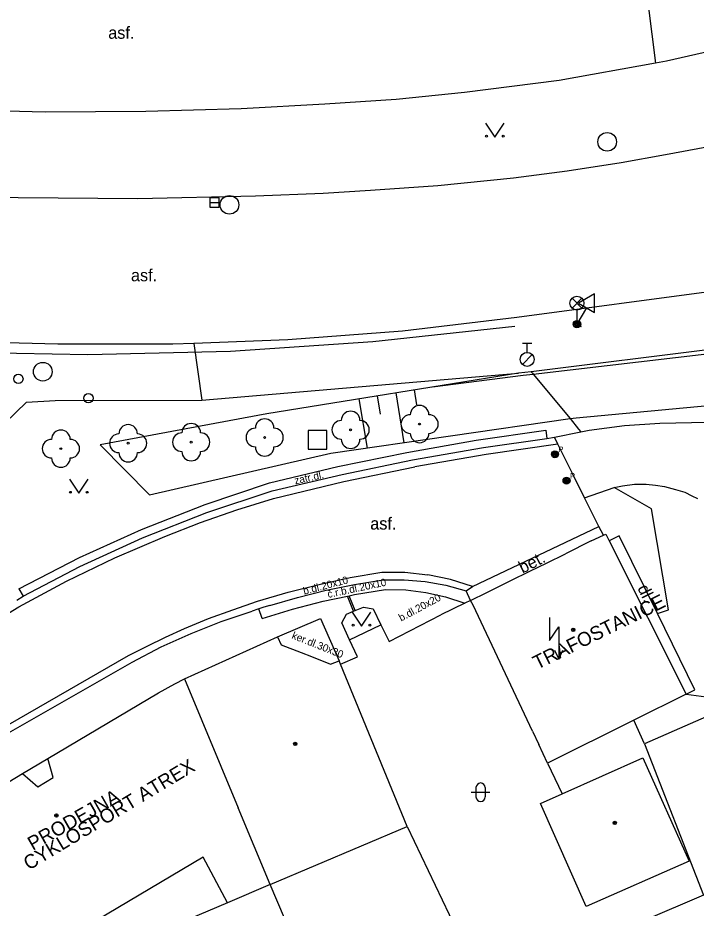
# Model space of a CAD drawing. Extents: x -596229 to -595156, y -1161237 to -1159376.
# Drawn here: x -595749.23 to -595712.85, y -1160384.5 to -1160336.73 of the extents above; entities that cross this region are included whole.
import ezdxf

# ---------------------------------------------------------------- set-up
doc = ezdxf.new("R2010")
doc.units = 0
for name, color, linetype in [('DOP - rozhrani ploch obecne', 7, 'Continuous'), ('Level 22', 7, 'Continuous'), ('Level 26', 7, 'Continuous'), ('Level 27', 7, 'Continuous'), ('Level 28', 7, 'Continuous'), ('Level 33', 7, 'Continuous'), ('Level 34', 7, 'Continuous'), ('Level 36', 7, 'Continuous'), ('Level 39', 7, 'Continuous'), ('Specificka linie pasportu komunikaci', 7, 'Continuous'), ('TM - budovy zdene_ betonove - NP', 7, 'Continuous'), ('TM - budovy zdene_ betonove - VP', 7, 'Continuous'), ('TM - chodniky - VP', 7, 'Continuous'), ('TM - dolni hrana svahu', 7, 'Continuous'), ('TM - horni hrana svahu', 7, 'Continuous'), ('TM - komunikace - VP', 7, 'Continuous'), ('TM - letecke snimky - pomocna linie', 7, 'Continuous'), ('TM - plot drateny_ kovovy - VP', 7, 'Continuous'), ('TM - plot zdeny_ ohradni zed - VP', 7, 'Continuous'), ('TM - popis objektu', 7, 'Continuous'), ('TM - popis povrchu', 7, 'Continuous'), ('TM - rozhrani mezi zpev. plochami mezi sebou - VP', 7, 'Continuous'), ('TM - rozhrani ploch obecne - VP', 7, 'Continuous'), ('TM - srafovani', 7, 'Continuous'), ('TM - vjezd na pozemek', 7, 'Continuous'), ('TM - vstup do budovy - zdene_ betonove', 7, 'Continuous'), ('TM - vstup do budovy - zdene_ betonove  - shora neviditelny', 7, 'Continuous'), ('TM - zabradli - VP', 7, 'Continuous'), ('Vrstva 34', 7, 'Continuous')]:
    doc.layers.add(name, color=color, linetype=linetype)

msp = doc.modelspace()

# ---------------------------------------------------------------- linework, layer by layer
at = {"layer": 'DOP - rozhrani ploch obecne'}
for points in [[(-595715.61, -1160375.69), (-595712.45, -1160383.8)], [(-595733.39, -1160388.65), (-595735.69, -1160383.24)], [(-595712.45, -1160383.8), (-595719.01, -1160386.62)]]:
    msp.add_lwpolyline(points, dxfattribs=at)
at = {"layer": 'Level 22'}
for centre in [(-595727.68, -1160358.53), (-595735.99, -1160359.25), (-595731.38, -1160358.84), (-595743.31, -1160359.56), (-595739.93, -1160359.5), (-595746.92, -1160359.85)]:
    msp.add_circle(centre, 0.05, dxfattribs=at)
for centre, start, end in [((-595727.68, -1160358.03), 0, 180), ((-595735.99, -1160358.75), 0, 180), ((-595731.38, -1160358.34), 0, 180), ((-595728.18, -1160358.53), 90, 270), ((-595727.18, -1160358.53), 270, 90), ((-595743.31, -1160359.06), 0, 180), ((-595739.93, -1160359), 0, 180), ((-595736.49, -1160359.25), 90, 270), ((-595735.49, -1160359.25), 270, 90), ((-595731.88, -1160358.84), 90, 270), ((-595730.88, -1160358.84), 270, 90), ((-595746.92, -1160359.35), 0, 180), ((-595743.81, -1160359.56), 90, 270), ((-595742.81, -1160359.56), 270, 90), ((-595740.43, -1160359.5), 90, 270), ((-595739.43, -1160359.5), 270, 90), ((-595727.68, -1160359.03), 180, 0), ((-595747.42, -1160359.85), 90, 270), ((-595746.42, -1160359.85), 270, 90), ((-595731.38, -1160359.34), 180, 0), ((-595743.31, -1160360.06), 180, 0), ((-595739.93, -1160360), 180, 0), ((-595735.99, -1160359.75), 180, 0), ((-595746.92, -1160360.35), 180, 0)]:
    msp.add_arc(centre, 0.5, start, end, dxfattribs=at)
at = {"layer": 'Level 26'}
msp.add_lwpolyline([(-595733.65, -1160359.87), (-595732.65, -1160359.87), (-595732.65, -1160358.87), (-595733.65, -1160358.87)], close=True, dxfattribs=at)
at = {"layer": 'Level 27'}
msp.add_line((-595738.93, -1160346.65), (-595738.43, -1160346.65), dxfattribs=at)
msp.add_lwpolyline([(-595738.93, -1160346.9), (-595738.43, -1160346.9), (-595738.43, -1160346.4), (-595738.93, -1160346.4)], close=True, dxfattribs=at)
for centre in [(-595717.62, -1160343.39), (-595737.88, -1160346.77), (-595747.89, -1160355.72)]:
    msp.add_circle(centre, 0.5, dxfattribs=at)
at = {"layer": 'Level 28'}
for p, q in [((-595722.16, -1160354.185), (-595721.66, -1160354.185)), ((-595721.91, -1160354.685), (-595721.91, -1160354.185)), ((-595722.168, -1160355.332), (-595721.638, -1160354.802))]:
    msp.add_line(p, q, dxfattribs=at)
for centre, radius in [((-595721.91, -1160355.06), 0.375), ((-595749.2, -1160356.11), 0.25), ((-595745.44, -1160357.14), 0.25)]:
    msp.add_circle(centre, radius, dxfattribs=at)
at = {"layer": 'Level 33'}
for p, q in [((-595719.505, -1160352.31), (-595718.975, -1160351.78)), ((-595719.505, -1160351.78), (-595718.975, -1160352.31)), ((-595719.24, -1160352.42), (-595719.24, -1160353.17))]:
    msp.add_line(p, q, dxfattribs=at)
for centre, radius in [((-595719.24, -1160352.045), 0.375), ((-595719.24, -1160353.17), 0.2), ((-595719.24, -1160353.17), 0.145), ((-595719.24, -1160353.17), 0.0876)]:
    msp.add_circle(centre, radius, dxfattribs=at)
at = {"layer": 'Level 34'}
for p, q in [((-595718.731, -1160352.288), (-595719.24, -1160353.17)), ((-595719.457, -1160353.045), (-595719.023, -1160353.295))]:
    msp.add_line(p, q, dxfattribs=at)
msp.add_lwpolyline([(-595719.164, -1160352.038), (-595718.298, -1160352.538), (-595718.298, -1160351.538)], close=True, dxfattribs=at)
at = {"layer": 'Level 36'}
for p, q in [((-595724.906, -1160378.286), (-595723.906, -1160378.286)), ((-595724.656, -1160378.036), (-595724.656, -1160378.536)), ((-595724.156, -1160378.036), (-595724.156, -1160378.536))]:
    msp.add_line(p, q, dxfattribs=at)
for points in [[(-595724.14, -1160342.38), (-595723.64, -1160343.13), (-595723.14, -1160342.38)], [(-595746.46, -1160361.49), (-595745.96, -1160362.24), (-595745.46, -1160361.49)], [(-595731.29, -1160368.62), (-595730.79, -1160369.37), (-595730.29, -1160368.62)], [(-595720.72, -1160368.9), (-595720.72, -1160370.15), (-595720.22, -1160369.4), (-595720.22, -1160371.15)], [(-595720.439, -1160370.661), (-595720.22, -1160371.15), (-595720.001, -1160370.661)]]:
    msp.add_lwpolyline(points, dxfattribs=at)
for centre in [(-595724.09, -1160343.08), (-595723.191, -1160343.08), (-595746.41, -1160362.19), (-595745.511, -1160362.19), (-595731.24, -1160369.32), (-595730.341, -1160369.32)]:
    msp.add_circle(centre, 0.05, dxfattribs=at)
for centre, start, end in [((-595724.406, -1160378.036), 0, 180), ((-595724.406, -1160378.536), 180, 0)]:
    msp.add_arc(centre, 0.25, start, end, dxfattribs=at)
at = {"layer": 'Level 39'}
for centre, radius in [((-595719.44, -1160369.57), 0.09), ((-595719.44, -1160369.57), 0.0398), ((-595734.35, -1160375.69), 0.09), ((-595734.35, -1160375.69), 0.0398), ((-595747.16, -1160379.53), 0.09), ((-595747.16, -1160379.53), 0.0398), ((-595717.21, -1160379.93), 0.09), ((-595717.21, -1160379.93), 0.0398)]:
    msp.add_circle(centre, radius, dxfattribs=at)
at = {"layer": 'Specificka linie pasportu komunikaci'}
for points in [[(-595715.99, -1160331.51), (-595715.02, -1160339.17)], [(-595721.69, -1160355.72), (-595721.62, -1160355.8), (-595721.58, -1160355.85)], [(-595721.58, -1160355.85), (-595719.61, -1160358.24)], [(-595719.61, -1160358.24), (-595719.15, -1160358.8), (-595719.03, -1160358.95)], [(-595714.92, -1160368.69), (-595714.33, -1160368.49), (-595715.25, -1160363.08), (-595717.25, -1160361.94)]]:
    msp.add_lwpolyline(points, dxfattribs=at)
at = {"layer": 'TM - budovy zdene_ betonove - NP'}
for points in [[(-595747.33, -1160377.5), (-595747.62, -1160376.47)], [(-595748.98, -1160377.28), (-595748.15, -1160377.99)]]:
    msp.add_lwpolyline(points, dxfattribs=at)
at = {"layer": 'TM - budovy zdene_ betonove - VP'}
for points in [[(-595718.47, -1160364.8), (-595717.82, -1160364.49)], [(-595717.82, -1160364.49), (-595717.69, -1160364.43)], [(-595717.69, -1160364.43), (-595717.51, -1160364.79)], [(-595717.51, -1160364.79), (-595713.38, -1160373.02)], [(-595720.87, -1160365.99), (-595719.86, -1160365.49)], [(-595722.78, -1160366.92), (-595721.76, -1160366.42)], [(-595724.95, -1160367.99), (-595724.08, -1160367.56)], [(-595724.81, -1160368.25), (-595724.95, -1160367.99)], [(-595721.63, -1160375.01), (-595724.81, -1160368.25)], [(-595740.29, -1160372.19), (-595735.3, -1160369.95)], [(-595735.3, -1160369.95), (-595735.11, -1160370.38)], [(-595734.04, -1160370.78), (-595733.47, -1160371)], [(-595732.46, -1160371.42), (-595732, -1160371.24)], [(-595731.93, -1160371.42), (-595732, -1160371.24)], [(-595728.35, -1160380.12), (-595731.93, -1160371.42)], [(-595741.68, -1160372.95), (-595740.81, -1160372.46)], [(-595740.81, -1160372.46), (-595740.29, -1160372.19)], [(-595740.29, -1160372.19), (-595737.41, -1160379.11)], [(-595747.62, -1160376.47), (-595741.68, -1160372.95)], [(-595713.38, -1160373.02), (-595716.19, -1160374.42)], [(-595716.19, -1160374.42), (-595720.82, -1160376.72)], [(-595721.63, -1160375.01), (-595721.29, -1160375.73)], [(-595720.82, -1160376.72), (-595721.29, -1160375.73)], [(-595748.98, -1160377.28), (-595747.62, -1160376.47)], [(-595720.04, -1160378.37), (-595715.71, -1160376.44)], [(-595715.71, -1160376.44), (-595713.22, -1160381.98)], [(-595754.04, -1160380.36), (-595748.98, -1160377.28)], [(-595721.2, -1160378.88), (-595720.04, -1160378.37)], [(-595735.69, -1160383.24), (-595737.41, -1160379.11)], [(-595718.74, -1160384.42), (-595721.2, -1160378.88)], [(-595735.69, -1160383.24), (-595728.35, -1160380.12)], [(-595713.22, -1160381.98), (-595718.74, -1160384.42)], [(-595735.69, -1160383.24), (-595737.98, -1160384.21)], [(-595737.98, -1160384.21), (-595744.32, -1160386.89), (-595745.38, -1160387.34)]]:
    msp.add_lwpolyline(points, dxfattribs=at)
at = {"layer": 'TM - chodniky - VP'}
for points in [[(-595699.63, -1160353.03), (-595700.35, -1160353.16), (-595711.67, -1160354.47), (-595721.69, -1160355.72)], [(-595739.36, -1160357.25), (-595722.37, -1160355.8)], [(-595721.69, -1160355.72), (-595722.37, -1160355.8)], [(-595754.75, -1160364.45), (-595755.24, -1160363.61), (-595748.77, -1160357.35), (-595747.22, -1160357.26)], [(-595747.22, -1160357.26), (-595739.36, -1160357.25)], [(-595718.58, -1160358.86), (-595716.69, -1160358.61), (-595714.79, -1160358.48), (-595712.23, -1160358.42)], [(-595735.73, -1160361.69), (-595732.06, -1160360.81), (-595728.36, -1160360.05), (-595724.64, -1160359.4), (-595720.91, -1160358.86)], [(-595720.91, -1160358.86), (-595720.85, -1160359.3)], [(-595720.45, -1160359.24), (-595719.03, -1160358.95)], [(-595719.03, -1160358.95), (-595718.58, -1160358.86)], [(-595749.17, -1160367.37), (-595745.93, -1160365.69), (-595742.6, -1160364.18), (-595739.19, -1160362.85), (-595735.73, -1160361.69)], [(-595718.83, -1160362.49), (-595717.25, -1160361.94)], [(-595717.25, -1160361.94), (-595716.8, -1160361.85), (-595716.16, -1160361.76), (-595715.52, -1160361.76), (-595715.03, -1160361.81), (-595714.54, -1160361.88), (-595713.96, -1160362.04), (-595713.46, -1160362.19), (-595713.07, -1160362.38), (-595712.78, -1160362.52)], [(-595714.92, -1160368.69), (-595716.97, -1160364.52), (-595717.51, -1160364.79)], [(-595749.17, -1160367.37), (-595748.94, -1160367.77)], [(-595731.44, -1160370.11), (-595731.85, -1160369.19), (-595731.6, -1160368.73), (-595731.22, -1160368.57)], [(-595731.22, -1160368.57), (-595731.13, -1160368.53)], [(-595731.13, -1160368.53), (-595730.69, -1160368.35), (-595730.17, -1160368.44), (-595729.76, -1160369.3)], [(-595713.38, -1160373.02), (-595712.91, -1160372.78), (-595714.92, -1160368.69)]]:
    msp.add_lwpolyline(points, dxfattribs=at)
at = {"layer": 'TM - dolni hrana svahu'}
for points in [[(-595719.61, -1160358.24), (-595719.28, -1160358.19), (-595707.61, -1160357.11), (-595695.14, -1160355.6)], [(-595742.16, -1160362.33), (-595732.44, -1160360.1), (-595719.61, -1160358.24)]]:
    msp.add_lwpolyline(points, dxfattribs=at)
at = {"layer": 'TM - horni hrana svahu'}
msp.add_lwpolyline([(-595722.37, -1160355.8), (-595735.88, -1160357.98), (-595744.82, -1160359.65), (-595742.16, -1160362.33)], dxfattribs=at)
at = {"layer": 'TM - komunikace - VP'}
for points in [[(-595697.42, -1160334.49), (-595703.55, -1160336.35), (-595709.32, -1160337.9), (-595714.43, -1160339.07), (-595715.02, -1160339.17)], [(-595715.02, -1160339.17), (-595720.19, -1160340.09), (-595725.27, -1160340.75), (-595728.94, -1160341.12), (-595732.76, -1160341.36), (-595737.25, -1160341.61), (-595742.36, -1160341.77), (-595747.77, -1160341.8), (-595753.99, -1160341.64)], [(-595736.49, -1160346.28), (-595732.85, -1160346.15), (-595730.311, -1160345.981), (-595726.7, -1160345.74), (-595722.65, -1160345.32), (-595719.77, -1160344.94), (-595716.87, -1160344.5), (-595714.49, -1160344.07), (-595712.28, -1160343.65), (-595709.28, -1160343.06)], [(-595753.5, -1160346.34), (-595742.79, -1160346.42), (-595736.49, -1160346.28)], [(-595699.14, -1160349.97), (-595711.75, -1160351.39), (-595722.46, -1160352.82)], [(-595722.46, -1160352.82), (-595728.59, -1160353.54), (-595734.74, -1160354.02), (-595739.79, -1160354.21)], [(-595747.08, -1160354.24), (-595754.02, -1160354.07)], [(-595739.79, -1160354.21), (-595740.91, -1160354.25), (-595747.08, -1160354.24)], [(-595724.26, -1160359.79), (-595720.85, -1160359.3)], [(-595720.85, -1160359.3), (-595720.45, -1160359.24)], [(-595720.27, -1160359.61), (-595720.45, -1160359.24)], [(-595718.83, -1160362.49), (-595719.5, -1160361.15), (-595720.27, -1160359.61)], [(-595731.84, -1160361.23), (-595728.06, -1160360.45), (-595724.26, -1160359.79)], [(-595735.59, -1160362.12), (-595731.84, -1160361.23)], [(-595748.94, -1160367.77), (-595745.91, -1160366.18), (-595742.55, -1160364.63), (-595739.1, -1160363.28), (-595735.59, -1160362.12)], [(-595718.06, -1160364.02), (-595718.83, -1160362.49)], [(-595724.84, -1160367.25), (-595718.06, -1160364.02)], [(-595735.72, -1160368.26), (-595734.22, -1160367.83), (-595732.7, -1160367.45), (-595731.17, -1160367.13), (-595729.63, -1160366.88)], [(-595729.63, -1160366.88), (-595728.5, -1160366.88)], [(-595728.5, -1160366.88), (-595727.38, -1160366.98)], [(-595727.38, -1160366.98), (-595726.28, -1160367.18), (-595725.19, -1160367.47)], [(-595725.19, -1160367.47), (-595724.84, -1160367.25)], [(-595749.29, -1160367.98), (-595748.94, -1160367.77)], [(-595735.72, -1160368.26), (-595736.03, -1160368.36), (-595736.3, -1160368.44)], [(-595741.54, -1160370.49), (-595739.94, -1160369.76), (-595738.32, -1160369.12), (-595736.66, -1160368.56)], [(-595736.3, -1160368.44), (-595736.35, -1160368.46), (-595736.66, -1160368.56)], [(-595743.09, -1160371.3), (-595741.54, -1160370.49)], [(-595756.87, -1160379.26), (-595750.63, -1160375.6), (-595743.09, -1160371.3)]]:
    msp.add_lwpolyline(points, dxfattribs=at)
at = {"layer": 'TM - letecke snimky - pomocna linie'}
for points in [[(-595715.61, -1160375.69), (-595716.19, -1160374.42)], [(-595720.82, -1160376.72), (-595720.04, -1160378.37)], [(-595728.35, -1160380.12), (-595724.97, -1160387.2)], [(-595737.98, -1160384.21), (-595739.29, -1160381.77), (-595751.24, -1160388.84)]]:
    msp.add_lwpolyline(points, dxfattribs=at)
at = {"layer": 'TM - plot drateny_ kovovy - VP'}
msp.add_lwpolyline([(-595713.38, -1160373.02), (-595710.43, -1160373.41)], dxfattribs=at)
at = {"layer": 'TM - plot zdeny_ ohradni zed - VP'}
for points in [[(-595725.26, -1160368.14), (-595726.54, -1160368.77)], [(-595724.95, -1160367.99), (-595725.26, -1160368.14)], [(-595731.44, -1160370.11), (-595729.76, -1160369.3)], [(-595729.76, -1160369.3), (-595729.32, -1160370.2)], [(-595731.01, -1160371.01), (-595731.44, -1160370.11)]]:
    msp.add_lwpolyline(points, dxfattribs=at)
at = {"layer": 'TM - rozhrani mezi zpev. plochami mezi sebou - VP'}
for points in [[(-595739.79, -1160354.21), (-595739.36, -1160357.25)], [(-595720.27, -1160359.61), (-595724.11, -1160360.16)], [(-595724.11, -1160360.16), (-595727.94, -1160360.83)], [(-595735.52, -1160362.52), (-595731.74, -1160361.62), (-595727.94, -1160360.83)], [(-595737.49, -1160363.13), (-595735.52, -1160362.52)], [(-595739.43, -1160363.81), (-595737.49, -1160363.13)], [(-595741.35, -1160364.57), (-595739.43, -1160363.81)], [(-595751.65, -1160369.83), (-595749.17, -1160368.34), (-595746.62, -1160366.96), (-595744.02, -1160365.7), (-595741.35, -1160364.57)], [(-595736.38, -1160368.04), (-595734.73, -1160367.55), (-595733.07, -1160367.13), (-595731.4, -1160366.77), (-595729.71, -1160366.47)], [(-595729.71, -1160366.47), (-595728.47, -1160366.48), (-595727.24, -1160366.62)], [(-595726.02, -1160366.87), (-595727.24, -1160366.62)], [(-595724.84, -1160367.25), (-595726.02, -1160366.87)], [(-595736.12, -1160368.96), (-595734.49, -1160368.46), (-595732.85, -1160368.04), (-595731.55, -1160367.76)], [(-595731.55, -1160367.76), (-595731.45, -1160367.74)], [(-595731.22, -1160368.57), (-595731.55, -1160367.76)], [(-595731.45, -1160367.74), (-595731.18, -1160367.68), (-595729.51, -1160367.4)], [(-595731.13, -1160368.53), (-595731.45, -1160367.74)], [(-595729.51, -1160367.4), (-595728.42, -1160367.43), (-595727.35, -1160367.57), (-595726.29, -1160367.8), (-595725.26, -1160368.14)], [(-595724.95, -1160367.99), (-595725.19, -1160367.47)], [(-595740.29, -1160369.49), (-595739, -1160368.97), (-595737.7, -1160368.49), (-595736.38, -1160368.04)], [(-595736.12, -1160368.96), (-595736.3, -1160368.44)], [(-595735.3, -1160369.95), (-595733, -1160368.96), (-595732, -1160371.24)], [(-595743.29, -1160370.95), (-595742.29, -1160370.45), (-595741.3, -1160369.97), (-595740.29, -1160369.49)], [(-595750.82, -1160375.27), (-595743.29, -1160370.95)]]:
    msp.add_lwpolyline(points, dxfattribs=at)
at = {"layer": 'TM - rozhrani ploch obecne - VP'}
for points in [[(-595717.82, -1160364.49), (-595718.06, -1160364.02)], [(-595710.43, -1160373.41), (-595715.61, -1160375.69)]]:
    msp.add_lwpolyline(points, dxfattribs=at)
at = {"layer": 'TM - srafovani'}
for points in [[(-595727.98, -1160356.7), (-595727.84, -1160357.5)], [(-595730.94, -1160357.18), (-595730.5, -1160359.82)], [(-595729.95, -1160357.02), (-595729.79, -1160358)], [(-595728.96, -1160356.86), (-595728.52, -1160359.53)]]:
    msp.add_lwpolyline(points, dxfattribs=at)
at = {"layer": 'TM - vjezd na pozemek'}
for points in [[(-595729.32, -1160370.2), (-595726.54, -1160368.77)], [(-595731.93, -1160371.42), (-595731.01, -1160371.01)]]:
    msp.add_lwpolyline(points, dxfattribs=at)
at = {"layer": 'TM - vstup do budovy - zdene_ betonove'}
for points in [[(-595718.47, -1160364.8), (-595719.86, -1160365.49)], [(-595721.76, -1160366.42), (-595720.87, -1160365.99)], [(-595724.08, -1160367.56), (-595722.78, -1160366.92)], [(-595735.11, -1160370.38), (-595734.04, -1160370.78)], [(-595733.47, -1160371), (-595732.46, -1160371.42)]]:
    msp.add_lwpolyline(points, dxfattribs=at)
at = {"layer": 'TM - vstup do budovy - zdene_ betonove  - shora neviditelny'}
msp.add_lwpolyline([(-595748.15, -1160377.99), (-595747.33, -1160377.5)], dxfattribs=at)
at = {"layer": 'TM - zabradli - VP'}
for points in [[(-595721.58, -1160355.85), (-595711.97, -1160354.73), (-595699.32, -1160353.2), (-595695.83, -1160352.53)], [(-595722.58, -1160353.29), (-595730.19, -1160354.12), (-595737.83, -1160354.63), (-595745.48, -1160354.82), (-595753.14, -1160354.68)], [(-595722.12, -1160355.91), (-595721.58, -1160355.85)], [(-595726.99, -1160356.54), (-595722.12, -1160355.91)]]:
    msp.add_lwpolyline(points, dxfattribs=at)
at = {"layer": 'Vrstva 34'}
for centre, radius in [((-595720.42, -1160360.15), 0.188), ((-595720.42, -1160360.15), 0.15), ((-595720.42, -1160360.15), 0.113), ((-595720.42, -1160360.15), 0.075), ((-595720.42, -1160360.15), 0.0375), ((-595719.8, -1160361.57), 0.188), ((-595719.8, -1160361.57), 0.15), ((-595719.8, -1160361.57), 0.113), ((-595719.8, -1160361.57), 0.075), ((-595719.8, -1160361.57), 0.0375)]:
    msp.add_circle(centre, radius, dxfattribs=at)

# ---------------------------------------------------------------- texts
at = {"layer": 'TM - popis objektu'}
for s, rotation, p in [('TRAFOSTANICE', 26.2373, (-595721.37, -1160371.72)), ('CYKLOSPORT ATREX', 31, (-595748.64, -1160382.49)), ('PRODEJNA', 29.54, (-595748.43, -1160381.43))]:
    msp.add_text(s, height=0.75, rotation=rotation, dxfattribs=at).set_placement(p)
at = {"layer": 'TM - popis povrchu'}
for p in [(-595744.38, -1160337.86), (-595744.38, -1160337.86), (-595743.16, -1160350.87), (-595730.33, -1160364.19), (-595730.32, -1160364.19)]:
    msp.add_text('asf.', height=0.65, dxfattribs=at).set_placement(p)
for s, height, rotation, p in [('zatr.dl.', 0.4, 12.6625, (-595734.35, -1160361.77)), ('bet.', 0.65, 26.78, (-595722.16, -1160366.56)), ('b.dl.20x10', 0.4, 14.618, (-595733.87, -1160367.69)), ('č.r.b.dl.20x10', 0.4, 12, (-595732.58, -1160367.86)), ('dl.', 0.65, 295.97, (-595716.01, -1160367.33)), ('b.dl.20x20', 0.4, 28.1936, (-595728.67, -1160369.13)), ('ker.dl.30x30', 0.4, 338.2529, (-595734.57, -1160370.02))]:
    msp.add_text(s, height=height, rotation=rotation, dxfattribs=at).set_placement(p)
at = {"layer": 'Vrstva 34'}
for p in [(-595720.232, -1160360.037), (-595719.612, -1160361.457)]:
    msp.add_text('P', height=0.3, dxfattribs=at).set_placement(p)

doc.saveas('drawing.dxf')
